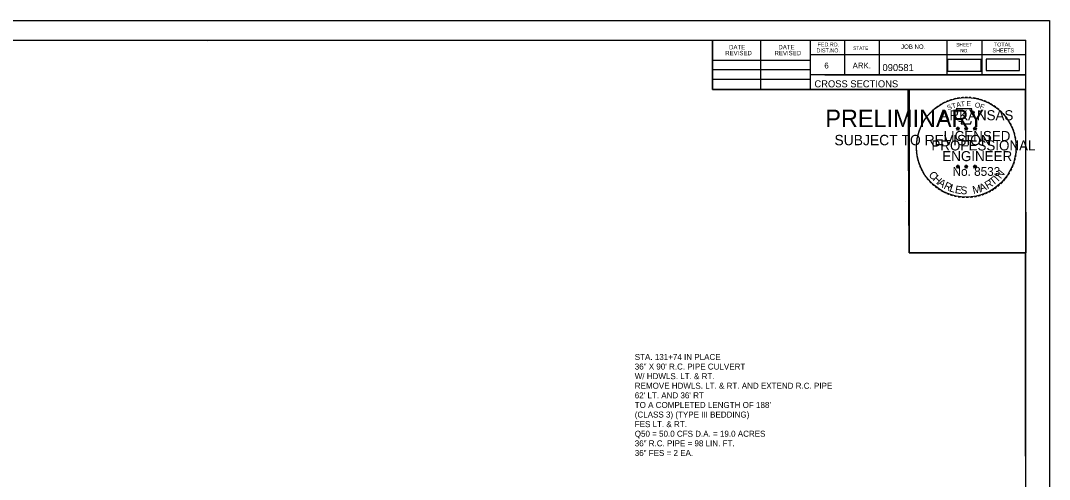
# Model space of a CAD drawing. Extents: x 1322838 to 1324533, y 339903 to 351025.
# Drawn here: x 1323660.9 to 1323866.6, y 341944.7 to 342036.5 of the extents above; entities that cross this region are included whole.
import ezdxf

# ---------------------------------------------------------------- set-up
doc = ezdxf.new("R2010")
doc.units = 0
for name, color, linetype in [('R_Border', 7, 'Continuous'), ('R_Border Notes', 7, 'Continuous'), ('R_Border PE', 7, 'Continuous'), ('R_Border Prem', 7, 'Continuous'), ('R_Drive', 7, 'Continuous'), ('R_No Plot', 7, 'Continuous')]:
    doc.layers.add(name, color=color, linetype=linetype)

msp = doc.modelspace()

# ---------------------------------------------------------------- linework, layer by layer
at = {"layer": 'R_Border'}
for p, q in [((1323545.72, 342032.6), (1323861.9, 342032.6)), ((1323698.24, 342032.34), (1323698.24, 342032.34)), ((1323698.24, 342032.34), (1323698.24, 342032.34)), ((1323799.26, 342022.72), (1323799.26, 342032.6)), ((1323808.94, 342022.72), (1323808.94, 342032.6)), ((1323818.8, 342032.6), (1323818.8, 342022.72)), ((1323825.64, 342032.6), (1323825.64, 342025.66)), ((1323832.58, 342032.6), (1323832.58, 342025.66)), ((1323846.16, 342032.6), (1323846.16, 342025.66)), ((1323853.1, 342032.6), (1323853.1, 342025.66)), ((1323861.9, 341827.14), (1323861.9, 342032.6)), ((1323861.9, 342029.66), (1323818.8, 342029.66)), ((1323861.9, 342029.68), (1323861.9, 342029.68)), ((1323799.26, 342028.58), (1323818.8, 342028.58)), ((1323799.26, 342026.72), (1323818.8, 342026.72)), ((1323799.26, 342024.78), (1323818.8, 342024.78)), ((1323861.9, 342025.66), (1323818.8, 342025.66)), ((1323821.76, 342025.66), (1323861.9, 342025.66)), ((1323861.9, 342022.72), (1323799.26, 342022.72))]:
    msp.add_line(p, q, dxfattribs=at)
at = {"layer": 'R_Border PE'}
for p, q in [((1323847.98, 342014.98), (1323848.33, 342014.87)), ((1323847.98, 342014.98), (1323848.23, 342014.93)), ((1323847.98, 342014.98), (1323848.22, 342014.86)), ((1323848.11, 342014.57), (1323848.33, 342014.87)), ((1323848.11, 342014.57), (1323848.24, 342014.82)), ((1323848.11, 342014.57), (1323848.33, 342014.79)), ((1323848.33, 342015.23), (1323848.29, 342014.98)), ((1323848.33, 342014.87), (1323848.33, 342015.23)), ((1323848.33, 342015.23), (1323848.38, 342014.98)), ((1323848.68, 342014.98), (1323848.33, 342014.87)), ((1323848.54, 342014.57), (1323848.33, 342014.87)), ((1323848.54, 342014.57), (1323848.33, 342014.79)), ((1323848.68, 342014.98), (1323848.39, 342014.93)), ((1323848.54, 342014.57), (1323848.41, 342014.86)), ((1323848.68, 342014.98), (1323848.47, 342014.88)), ((1323849.65, 342014.98), (1323850, 342014.87)), ((1323849.65, 342014.98), (1323849.9, 342014.93)), ((1323849.65, 342014.98), (1323849.89, 342014.86)), ((1323849.78, 342014.57), (1323850, 342014.87)), ((1323849.78, 342014.57), (1323849.91, 342014.82)), ((1323849.78, 342014.57), (1323850, 342014.79)), ((1323850, 342015.23), (1323849.96, 342014.98)), ((1323850, 342014.87), (1323850, 342015.23)), ((1323850, 342015.23), (1323850.05, 342014.98)), ((1323850.35, 342014.98), (1323850, 342014.87)), ((1323850.21, 342014.57), (1323850, 342014.87)), ((1323850.21, 342014.57), (1323850, 342014.79)), ((1323850.35, 342014.98), (1323850.06, 342014.93)), ((1323850.21, 342014.57), (1323850.08, 342014.86)), ((1323850.35, 342014.98), (1323850.14, 342014.88)), ((1323851.41, 342014.97), (1323851.76, 342014.86)), ((1323851.41, 342014.97), (1323851.67, 342014.92)), ((1323851.41, 342014.97), (1323851.65, 342014.85)), ((1323851.55, 342014.56), (1323851.76, 342014.86)), ((1323851.55, 342014.56), (1323851.67, 342014.8)), ((1323851.55, 342014.56), (1323851.76, 342014.78)), ((1323851.76, 342015.22), (1323851.72, 342014.97)), ((1323851.76, 342014.86), (1323851.76, 342015.22)), ((1323851.76, 342015.22), (1323851.81, 342014.97)), ((1323852.11, 342014.97), (1323851.76, 342014.86)), ((1323851.98, 342014.56), (1323851.76, 342014.86)), ((1323851.98, 342014.56), (1323851.76, 342014.77)), ((1323852.11, 342014.97), (1323851.82, 342014.92)), ((1323851.98, 342014.56), (1323851.84, 342014.85)), ((1323852.11, 342014.97), (1323851.91, 342014.87)), ((1323847.98, 342007.41), (1323848.33, 342007.3)), ((1323847.98, 342007.41), (1323848.23, 342007.36)), ((1323847.98, 342007.41), (1323848.21, 342007.28)), ((1323848.11, 342007), (1323848.33, 342007.3)), ((1323848.11, 342007), (1323848.24, 342007.24)), ((1323848.11, 342007), (1323848.32, 342007.22)), ((1323848.33, 342007.66), (1323848.28, 342007.41)), ((1323848.54, 342007), (1323848.32, 342007.21)), ((1323848.33, 342007.3), (1323848.33, 342007.66)), ((1323848.33, 342007.66), (1323848.37, 342007.41)), ((1323848.67, 342007.41), (1323848.33, 342007.3)), ((1323848.54, 342007), (1323848.33, 342007.3)), ((1323848.67, 342007.41), (1323848.39, 342007.36)), ((1323848.54, 342007), (1323848.4, 342007.29)), ((1323848.67, 342007.41), (1323848.47, 342007.3)), ((1323849.65, 342007.41), (1323849.99, 342007.3)), ((1323849.65, 342007.41), (1323849.9, 342007.36)), ((1323849.65, 342007.41), (1323849.88, 342007.28)), ((1323849.78, 342007), (1323849.99, 342007.3)), ((1323849.78, 342007), (1323849.9, 342007.24)), ((1323849.78, 342007), (1323849.99, 342007.22)), ((1323849.99, 342007.66), (1323849.95, 342007.41)), ((1323849.99, 342007.3), (1323849.99, 342007.66)), ((1323849.99, 342007.66), (1323850.04, 342007.41)), ((1323850.34, 342007.41), (1323849.99, 342007.3)), ((1323850.21, 342007), (1323849.99, 342007.3)), ((1323850.21, 342007), (1323849.99, 342007.21)), ((1323850.34, 342007.41), (1323850.06, 342007.36)), ((1323850.21, 342007), (1323850.07, 342007.29)), ((1323850.34, 342007.41), (1323850.14, 342007.3)), ((1323851.41, 342007.4), (1323851.76, 342007.29)), ((1323851.41, 342007.4), (1323851.67, 342007.35)), ((1323851.41, 342007.4), (1323851.65, 342007.27)), ((1323851.55, 342006.99), (1323851.76, 342007.29)), ((1323851.55, 342006.99), (1323851.67, 342007.23)), ((1323851.55, 342006.99), (1323851.76, 342007.21)), ((1323851.76, 342007.65), (1323851.72, 342007.4)), ((1323851.76, 342007.29), (1323851.76, 342007.65)), ((1323851.76, 342007.65), (1323851.81, 342007.4)), ((1323852.11, 342007.4), (1323851.76, 342007.29)), ((1323851.97, 342006.99), (1323851.76, 342007.29)), ((1323851.97, 342006.99), (1323851.76, 342007.2)), ((1323852.11, 342007.4), (1323851.82, 342007.35)), ((1323851.97, 342006.99), (1323851.84, 342007.28)), ((1323852.11, 342007.4), (1323851.9, 342007.29))]:
    msp.add_line(p, q, dxfattribs=at)
for points in [[(1323848.02, 342018.86), (1323848.29, 342018.03)], [(1323851.53, 342017.94), (1323851.67, 342018.22), (1323850.99, 342018.2), (1323851.14, 342018.86), (1323848.02, 342018.86)], [(1323848.33, 342015.23), (1323848.54, 342014.57), (1323847.98, 342014.98), (1323848.68, 342014.98), (1323848.11, 342014.57), (1323848.33, 342015.23)], [(1323848.51, 342016.43), (1323848.51, 342016.35), (1323849.08, 342016.33), (1323849.02, 342015.86), (1323850.89, 342015.86), (1323851.09, 342016.39)], [(1323850, 342015.23), (1323850.21, 342014.57), (1323849.65, 342014.98), (1323850.35, 342014.98), (1323849.78, 342014.57), (1323850, 342015.23)], [(1323851.76, 342015.22), (1323851.98, 342014.56), (1323851.41, 342014.97), (1323852.11, 342014.97), (1323851.55, 342014.56), (1323851.76, 342015.22)], [(1323848.33, 342007.66), (1323848.54, 342007), (1323847.98, 342007.41), (1323848.67, 342007.41), (1323848.11, 342007), (1323848.33, 342007.66)], [(1323849.99, 342007.66), (1323850.21, 342007), (1323849.65, 342007.41), (1323850.34, 342007.41), (1323849.78, 342007), (1323849.99, 342007.66)], [(1323851.76, 342007.65), (1323851.97, 342006.99), (1323851.41, 342007.4), (1323852.11, 342007.4), (1323851.55, 342006.99), (1323851.76, 342007.65)]]:
    msp.add_lwpolyline(points, dxfattribs=at)
for centre, radius in [((1323848.33, 342014.87), 0.172), ((1323848.33, 342014.87), 0.145), ((1323848.33, 342014.87), 0.116), ((1323848.33, 342014.87), 0.0991), ((1323848.33, 342014.87), 0.0747), ((1323848.33, 342014.87), 0.0495), ((1323848.33, 342014.87), 0.0296), ((1323850, 342014.87), 0.172), ((1323850, 342014.87), 0.145), ((1323850, 342014.87), 0.116), ((1323850, 342014.87), 0.0991), ((1323850, 342014.87), 0.0747), ((1323850, 342014.87), 0.0495), ((1323850, 342014.87), 0.0296), ((1323851.76, 342014.86), 0.172), ((1323851.76, 342014.86), 0.145), ((1323851.76, 342014.86), 0.116), ((1323851.76, 342014.86), 0.0991), ((1323851.76, 342014.86), 0.0747), ((1323851.76, 342014.86), 0.0495), ((1323851.76, 342014.86), 0.0296), ((1323848.32, 342007.29), 0.172), ((1323848.32, 342007.29), 0.145), ((1323848.32, 342007.29), 0.116), ((1323848.32, 342007.29), 0.0991), ((1323848.32, 342007.29), 0.0747), ((1323848.32, 342007.29), 0.0495), ((1323848.32, 342007.29), 0.0296), ((1323849.99, 342007.29), 0.172), ((1323849.99, 342007.29), 0.145), ((1323849.99, 342007.29), 0.116), ((1323849.99, 342007.29), 0.0991), ((1323849.99, 342007.29), 0.0747), ((1323849.99, 342007.29), 0.0495), ((1323849.99, 342007.29), 0.0296), ((1323851.76, 342007.28), 0.172), ((1323851.76, 342007.28), 0.145), ((1323851.76, 342007.28), 0.116), ((1323851.76, 342007.28), 0.0991), ((1323851.76, 342007.28), 0.0747), ((1323851.76, 342007.28), 0.0495), ((1323851.76, 342007.28), 0.0296)]:
    msp.add_circle(centre, radius, dxfattribs=at)
at = {"layer": 'R_Drive'}
for points in [[(1323846.28, 342026.41), (1323852.97, 342026.41), (1323852.97, 342028.72), (1323846.28, 342028.72)], [(1323854, 342026.5), (1323860.68, 342026.5), (1323860.68, 342028.81), (1323854, 342028.81)]]:
    msp.add_lwpolyline(points, close=True, dxfattribs=at)
at = {"layer": 'R_No Plot'}
for p, q in [((1323533.31, 342036.5), (1323866.65, 342036.5)), ((1323837.93, 342000.27), (1323837.93, 342000.27))]:
    msp.add_line(p, q, dxfattribs=at)
for points in [[(1323533.31, 342036.5), (1323866.65, 342036.5), (1323866.65, 341823.16), (1323533.31, 341823.16)], [(1323779.64, 342032.6), (1323799.26, 342032.6), (1323799.26, 342022.72), (1323815.37, 342022.72), (1323838.57, 342022.72), (1323838.57, 341990.05), (1323861.77, 341990.05), (1323861.9, 341827.14), (1323545.72, 341827.14), (1323545.72, 342032.6)], [(1323838.43, 342022.72), (1323861.77, 342022.72), (1323861.91, 341990.05), (1323838.57, 341990.05)]]:
    msp.add_lwpolyline(points, close=True, dxfattribs=at)
msp.add_circle((1323850.01, 342011.16), 9.95, dxfattribs=at)

# ---------------------------------------------------------------- texts
at = {"layer": 'R_Border'}
for s, height, p in [('DATE', 0.879, (1323802.59, 342030.74)), ('DATE', 0.879, (1323812.45, 342030.74)), ('DIST.NO.', 0.782, (1323820.08, 342030.14)), ('FED.RD.', 0.782, (1323820.28, 342031.32)), ('STATE', 0.684, (1323827.4, 342030.64)), ('JOB NO.', 0.879, (1323836.98, 342030.84)), ('SHEET', 0.684, (1323848.02, 342031.32)), ('SHEETS', 0.782, (1323855.26, 342030.14)), ('TOTAL', 0.782, (1323855.54, 342031.32)), ('REVISED', 0.879, (1323801.81, 342029.56)), ('REVISED', 0.879, (1323811.67, 342029.56)), ('NO.', 0.684, (1323848.8, 342030.14)), ('6', 1.17, (1323821.64, 342026.92)), ('ARK.', 1.172, (1323827.3, 342026.92)), ('090581', 1.4, (1323833.27, 342026.4)), ('CROSS SECTIONS', 1.4, (1323819.66, 342023.15))]:
    msp.add_text(s, height=height, rotation=360, dxfattribs=at).set_placement(p)
at = {"layer": 'R_Border Notes'}
for s, p in [('STA. 131+74 IN PLACE', (1323783.73, 341968.62)), ('36" X 90\' R.C. PIPE CULVERT', (1323783.73, 341966.7)), ('W/ HDWLS. LT. & RT.', (1323783.73, 341964.78)), ('REMOVE HDWLS. LT. & RT. AND EXTEND R.C. PIPE', (1323783.73, 341962.86)), ("62' LT. AND 36' RT", (1323783.73, 341960.94)), ("TO A COMPLETED LENGTH OF 188'", (1323783.73, 341959.02)), ('(CLASS 3) (TYPE III BEDDING)', (1323783.73, 341957.1)), ('FES LT. & RT.  ', (1323783.73, 341955.18)), ('Q50 = 50.0 CFS D.A. = 19.0 ACRES', (1323783.73, 341953.26)), ('36" R.C. PIPE = 98 LIN. FT.', (1323783.73, 341951.34)), ('36" FES = 2 EA.', (1323783.73, 341949.42))]:
    msp.add_text(s, height=1.2, dxfattribs=at).set_placement(p)
at = {"layer": 'R_Border PE'}
for s, height, rotation, p in [('-', 1.6, 24.3072, (1323846.14, 342019.72)), ('-', 1.6, 19.1761, (1323846.77, 342019.98)), ('-', 1.6, 13.6301, (1323847.52, 342020.23)), ('-', 1.6, 10.2193, (1323848.2, 342020.39)), ('-', 1.6, 5.8968, (1323848.93, 342020.5)), ('-', 1.6, 0.1862, (1323849.7, 342020.57)), ('-', 1.6, 357.743, (1323850.42, 342020.56)), ('-', 1.6, 352.1617, (1323851.17, 342020.5)), ('-', 1.6, 347.2049, (1323851.88, 342020.39)), ('-', 1.6, 342.3362, (1323852.52, 342020.23)), ('-', 1.6, 337.8551, (1323853.25, 342020.01)), ('-', 1.6, 42.9622, (1323843.42, 342017.84)), ('-', 1.6, 38.9507, (1323843.85, 342018.26)), ('-', 1.6, 36.2317, (1323844.33, 342018.63)), ('-', 1.6, 34.0636, (1323844.91, 342019.03)), ('ARKANSAS', 2, 360, (1323844.87, 342016.57)), ('-', 1.6, 28.7918, (1323845.5, 342019.4)), ('S', 1, 21.594, (1323846.38, 342018.54)), ('T', 1, 16.4036, (1323847.29, 342018.87)), ('A', 1, 11.2132, (1323848.12, 342019.12)), ('T', 1, 6.0228, (1323848.97, 342019.28)), ('E', 1, 0.8323, (1323850.07, 342019.39)), ('O', 1, 350.4515, (1323851.67, 342019.18)), ('F', 1, 340.0707, (1323852.63, 342018.96)), ('-', 1.6, 334.1211, (1323853.89, 342019.74)), ('-', 1.6, 329.6409, (1323854.46, 342019.45)), ('-', 1.6, 325.8627, (1323855.11, 342019.09)), ('-', 1.6, 320.5297, (1323855.72, 342018.67)), ('-', 1.6, 315.5786, (1323856.32, 342018.18)), ('-', 1.6, 58.0706, (1323841.83, 342015.78)), ('-', 1.6, 54.2325, (1323842.15, 342016.31)), ('-', 1.6, 50.6142, (1323842.57, 342016.87)), ('-', 1.6, 48.423, (1323842.97, 342017.36)), ('-', 1.6, 309.8797, (1323856.89, 342017.63)), ('-', 1.6, 306.6522, (1323857.41, 342017.03)), ('-', 1.4, 303.6753, (1323857.9, 342016.46)), ('-', 1.6, 72.3945, (1323841.04, 342013.93)), ('-', 1.6, 67.7743, (1323841.26, 342014.56)), ('-', 1.6, 62.8713, (1323841.52, 342015.17)), ('LICENSED', 2, 360, (1323845.47, 342012.42)), ('DWB', 0.01, 360, (1323848.32, 342014.86)), ('DWB', 0.01, 360, (1323849.99, 342014.86)), ('DWB', 0.01, 360, (1323851.75, 342014.85)), ('-', 1.6, 299.6684, (1323858.22, 342015.85)), ('-', 1.6, 294.6628, (1323858.54, 342015.24)), ('-', 1.6, 290.5728, (1323858.8, 342014.66)), ('-', 1.6, 85.1863, (1323840.63, 342011.81)), ('-', 1.6, 81.2013, (1323840.71, 342012.5)), ('-', 1.6, 75.461, (1323840.84, 342013.21)), ('PROFESSIONAL', 2, 360, (1323843.05, 342010.52)), ('-', 1.6, 285.1233, (1323859.03, 342014.08)), ('-', 1.6, 280.5493, (1323859.23, 342013.34)), ('-', 1.6, 276.5962, (1323859.39, 342012.57)), ('-', 1.6, 94.1959, (1323840.64, 342010.38)), ('-', 1.6, 89.0622, (1323840.61, 342011.11)), ('ENGINEER', 2, 360, (1323845.24, 342008.39)), ('-', 1.6, 263.5172, (1323859.47, 342010.55)), ('-', 1.6, 274.3301, (1323859.45, 342011.85)), ('-', 1.6, 269.9407, (1323859.49, 342011.22)), ('-', 1.6, 98.9479, (1323840.72, 342009.71)), ('-', 1.6, 101.7149, (1323840.85, 342008.98)), ('-', 1.6, 105.4578, (1323841.01, 342008.39)), ('-', 1.6, 255.7626, (1323859.29, 342009.22)), ('-', 1.6, 260.9953, (1323859.4, 342009.9)), ('-', 1.6, 109.0874, (1323841.23, 342007.76)), ('-', 1.6, 114.0643, (1323841.48, 342007.16)), ('-', 1.6, 115.7289, (1323841.79, 342006.54)), ('-', 1.6, 120.4471, (1323842.14, 342005.96)), ('C', 1.54, 309.9548, (1323842.4, 342005.59)), ('No. 8533', 1.757, 360, (1323847.28, 342005.44)), ('DWB', 0.01, 360, (1323848.31, 342007.29)), ('DWB', 0.01, 360, (1323849.98, 342007.29)), ('DWB', 0.01, 360, (1323851.75, 342007.28)), ('N', 1.54, 50.7834, (1323856.91, 342004.74)), ('-', 1.6, 244.6197, (1323858.62, 342007.2)), ('-', 1.6, 247.8887, (1323858.88, 342007.83)), ('-', 1.6, 252.8681, (1323859.11, 342008.5)), ('-', 1.6, 125.8934, (1323842.55, 342005.39)), ('-', 1.6, 130.7181, (1323843.01, 342004.84)), ('-', 1.6, 134.2238, (1323843.53, 342004.3)), ('H', 1.54, 317.3873, (1323843.19, 342004.65)), ('A', 1.54, 325.5578, (1323844.18, 342003.75)), ('R', 1.54, 334.3187, (1323845.38, 342002.95)), ('R', 1.54, 30.5528, (1323854.27, 342002.75)), ('T', 1.54, 38.428, (1323855.38, 342003.41)), ('I', 1.54, 46.3033, (1323856.39, 342004.22)), ('-', 1.6, 225.7653, (1323856.92, 342004.66)), ('-', 1.6, 231.2538, (1323857.39, 342005.23)), ('-', 1.6, 233.8452, (1323857.82, 342005.79)), ('-', 1.6, 239.0712, (1323858.23, 342006.45)), ('-', 1.6, 138.9338, (1323844.05, 342003.83)), ('-', 1.6, 144.6463, (1323844.61, 342003.43)), ('-', 1.6, 148.0898, (1323845.17, 342003.06)), ('-', 1.6, 151.5704, (1323845.75, 342002.73)), ('-', 1.6, 154.6002, (1323846.27, 342002.48)), ('L', 1.54, 342.194, (1323846.55, 342002.39)), ('E', 1.54, 349.3312, (1323847.66, 342002.03)), ('S', 1.54, 356.4684, (1323848.82, 342001.81)), ('M', 1.54, 12.4404, (1323851.44, 342001.84)), ('A', 1.54, 21.7918, (1323852.94, 342002.2)), ('-', 1.6, 204.2516, (1323854.13, 342002.63)), ('-', 1.6, 207.3568, (1323854.75, 342002.95)), ('-', 1.6, 212.2491, (1323855.31, 342003.3)), ('-', 1.6, 215.7363, (1323855.84, 342003.68)), ('-', 1.6, 221.0851, (1323856.39, 342004.16)), ('-', 1.6, 158.5612, (1323846.89, 342002.23)), ('-', 1.6, 162.7983, (1323847.58, 342002.02)), ('-', 1.6, 167.5555, (1323848.29, 342001.85)), ('-', 1.6, 173.1155, (1323849.07, 342001.74)), ('-', 1.6, 176.5183, (1323849.81, 342001.69)), ('-', 1.6, 181.5918, (1323850.56, 342001.71)), ('-', 1.6, 185.8167, (1323851.37, 342001.79)), ('-', 1.6, 191.2858, (1323852.1, 342001.92)), ('-', 1.6, 195.4743, (1323852.83, 342002.12)), ('-', 1.6, 200.7184, (1323853.51, 342002.36))]:
    msp.add_text(s, height=height, rotation=rotation, dxfattribs=at).set_placement(p)
at = {"layer": 'R_Border Prem'}
for s, height, p in [('PRELIMINARY', 3.5, (1323821.85, 342015.19)), ('DWB', 0.01, (1323822.59, 342017.04)), ('SUBJECT TO REVISION', 2.0751, (1323823.66, 342011.56))]:
    msp.add_text(s, height=height, rotation=360, dxfattribs=at).set_placement(p)

doc.saveas('drawing.dxf')
